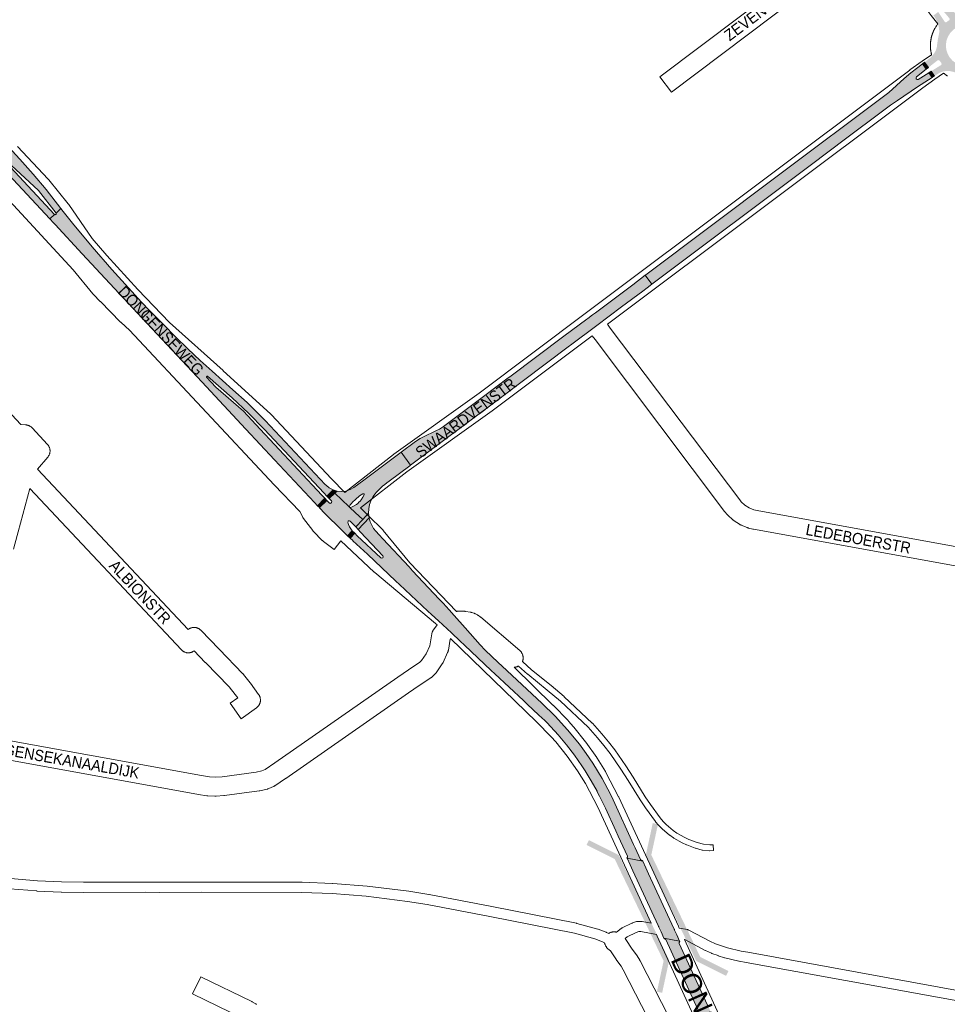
# Paper-space layout 'Layout1' of a CAD drawing. Header units: metres. Extents: x 123097 to 144122, y 392739 to 407589.
# Tile 280 of 510: x 130825 to 131461, y 399106 to 399780. Entities that reach past the tile are written whole.
import ezdxf
from ezdxf.enums import TextEntityAlignment as Align

# ---------------------------------------------------------------- set-up
doc = ezdxf.new("R2010")
doc.units = ezdxf.units.M
doc.header["$MEASUREMENT"] = 0
for name, color, linetype, lineweight in [('gs-anno-wegen algemeen tekst', 7, 'Continuous', 0), ('gs-knt-aanvullende hoofdweg', 7, 'Continuous', 0), ('gs-knt-fietspaden', 7, 'Continuous', 0), ('gs-knt-hoofdweg', 7, 'Continuous', 0), ('gs-knt-paden', 7, 'Continuous', 0), ('gs-knt-wegen algemeen', 7, 'Continuous', 0), ('gs-symb-viaduct', 7, 'Continuous', 0), ('gs-vlk-plantopografie wegen algemeen', 7, 'Continuous', 0), ('ir-ARC-asfalt-hoofdwegen-te inspecteren', 5, 'Continuous', 0)]:
    doc.layers.add(name, color=color, linetype=linetype, lineweight=lineweight)
doc.styles.add('Style-Arial', font='arial.ttf')

# ---------------------------------------------------------------- blocks, each defined once
blk = doc.blocks.new('gg0-viaduct_6')
at = {"layer": 'gs-symb-viaduct', "linetype": 'Continuous'}
blk.add_hatch(color=7, dxfattribs=at).paths.add_polyline_path([(-55.76, -16.89), (-58, -14), (-40, 0), (40, 0), (58, -14), (55.76, -16.89), (38.75, -3.66), (-38.75, -3.66)])

psp = doc.layouts.get("Layout1")

# ---------------------------------------------------------------- hatches: boundary and pattern name
at = {"layer": 'ir-ARC-asfalt-hoofdwegen-te inspecteren', "linetype": 'Continuous', "lineweight": 13}
h = psp.add_hatch(color=5, dxfattribs=at)
h.paths.add_polyline_path([(131485.523, 399733.483), (131483.678, 399735.41), (131479.459, 399739.263), (131477.297, 399740.825), (131474.887, 399741.969), (131472.31, 399742.658), (131470.694, 399742.864), (131468.708, 399743.29), (131466.795, 399743.97), (131465.169, 399744.535), (131462.934, 399745.052), (131460.642, 399745.168), (131458.366, 399744.88), (131456.717, 399744.389), (131455.167, 399743.641), (131452.174, 399741.68), (131449.85, 399744.935), (131456.71, 399749.217), (131457.061, 399749.803), (131456.961, 399750.478), (131455.67, 399752.268), (131455.033, 399752.604), (131454.328, 399752.46), (131448.01, 399747.453), (131445.369, 399751.15), (131449.253, 399754.161), (131449.819, 399754.678), (131450.785, 399755.738), (131451.67, 399756.866), (131452.425, 399758.015), (131453.149, 399759.391), (131453.587, 399760.641), (131453.861, 399761.937), (131454.088, 399763.945), (131454.545, 399766.891), (131455.37, 399770.92), (131455.448, 399771.974), (131455.39, 399773.55), (131455.182, 399775.113), (131454.731, 399776.998), (131454.117, 399778.836), (131453.534, 399780.084), (131452.824, 399781.265), (131451.486, 399783.181), (131454.742, 399785.574), (131459.174, 399778.859), (131459.766, 399778.469), (131460.459, 399778.617), (131462.255, 399779.931), (131462.578, 399780.558), (131462.39, 399781.237), (131457.206, 399787.384), (131460.88, 399790.122), (131462.609, 399788.014), (131463.459, 399787.105), (131464.379, 399786.267), (131465.427, 399785.441), (131466.55, 399784.722), (131466.709, 399784.643), (131466.982, 399784.508), (131468.263, 399783.875), (131470.039, 399783.171), (131471.417, 399782.784), (131472.825, 399782.532), (131475.961, 399782.38), (131477.511, 399782.147), (131479.332, 399781.717), (131482.214, 399781.348), (131485.102, 399781.673), (131487.831, 399782.672), (131489.143, 399783.527), (131490.417, 399784.435), (131491.653, 399785.396), (131492.847, 399786.407), (131495.804, 399783.215), (131489.53, 399778.09), (131489.246, 399777.474), (131489.431, 399776.822), (131490.565, 399775.567), (131491.235, 399775.316), (131491.896, 399775.589), (131491.991, 399775.684), (131497.604, 399781.285), (131500.509, 399778.045), (131499.052, 399776.689), (131497.029, 399774.414), (131496.421, 399773.609), (131495.759, 399772.518), (131495.202, 399771.44), (131494.809, 399770.513), (131494.486, 399769.559), (131494.238, 399768.641), (131494.052, 399767.708), (131493.959, 399766.954), (131493.92, 399766.196), (131493.911, 399764.5), (131493.994, 399762.507), (131493.817, 399760.52), (131493.577, 399758.505), (131493.519, 399757.325), (131493.58, 399756.146), (131493.731, 399755.15), (131493.984, 399754.175), (131494.355, 399753.146), (131494.814, 399752.154), (131495.273, 399751.372), (131497.78, 399748.072), (131500.366, 399745.011), (131496.839, 399742.325), (131494.879, 399744.561), (131491.438, 399748.84), (131490.771, 399749.129), (131490.075, 399748.92), (131483.93, 399743.679), (131483.628, 399743.053), (131483.78, 399742.374), (131486.338, 399739.228), (131489.059, 399736.221)])
h.paths.add_polyline_path([(131472.636, 399748.64), (131469.673, 399749.259), (131466.913, 399750.5), (131464.484, 399752.307), (131462.502, 399754.594), (131461.143, 399757.034), (131460.298, 399759.696), (131460.001, 399762.473), (131460.347, 399765.652), (131461.408, 399768.668), (131463.129, 399771.364), (131465.418, 399773.596), (131466.45, 399774.339), (131469.381, 399775.763), (131472.562, 399776.472), (131475.82, 399776.428), (131478.98, 399775.632), (131481.791, 399774.183), (131484.205, 399772.14), (131486.1, 399769.608), (131487.345, 399766.788), (131487.943, 399763.765), (131487.865, 399760.683), (131487.114, 399757.694), (131485.727, 399754.941), (131483.772, 399752.559), (131481.342, 399750.662), (131478.61, 399749.359), (131475.662, 399748.674)], flags=16)
for points in [[(130785.92, 399715.66), (130786.01, 399715.735), (130786.1, 399715.81), (130786.453, 399715.93), (130786.79, 399715.77), (130819.85, 399680.38), (130838.28, 399663.42), (130850.36, 399647.74), (130853.755, 399650.907), (130843.542, 399664.039), (130834.682, 399674.588), (130825.47, 399684.83), (130796.53, 399715.93), (130789.585, 399723.266), (130776.803, 399735.664), (130774.54, 399737.86), (130772.654, 399739.562), (130766.75, 399744.55), (130765.458, 399745.694), (130762.12, 399742.58), (130768.89, 399736.834), (130770.066, 399735.689), (130771.687, 399733.823), (130772.157, 399733.136), (130772.438, 399732.353), (130772.525, 399731.605), (130772.444, 399731.227), (130772.205, 399730.924), (130771.467, 399730.691), (130770.76, 399731.008), (130761.029, 399741.44), (130757.681, 399738.317), (130759.731, 399736.119), (130768.155, 399727.129), (130786.444, 399707.611), (130846.128, 399643.858), (130849.39, 399646.9), (130785.879, 399714.94), (130785.75, 399715.309)], [(131440.967, 399739.394), (131440.272, 399739.353), (131439.715, 399739.771), (131439.561, 399740.449), (131439.882, 399741.067), (131446.585, 399746.352), (131443.947, 399750.025), (131440.782, 399747.566), (131436.081, 399743.827), (131431.475, 399739.971), (131420.849, 399730.512), (131343.51, 399672.35), (131254.49, 399605.63), (131254.002, 399605.303), (131258.6, 399599.173), (131367.91, 399681.17), (131391.3, 399698.73), (131416.525, 399717.646), (131419.401, 399719.7), (131422.047, 399721.673), (131426.915, 399725.019), (131440.601, 399734.298), (131450.64, 399740.714), (131448.29, 399743.954)], [(130909.37, 399575.96), (130914.73, 399580.971), (130908.97, 399586.92), (130902.344, 399594.108), (130888.525, 399609.237), (130875.14, 399624.75), (130861.607, 399640.927), (130855.269, 399648.96), (130853.755, 399650.907), (130850.36, 399647.74), (130850.425, 399647.626), (130850.469, 399647.369), (130850.391, 399647.122), (130850.245, 399646.996), (130850.099, 399646.87), (130849.929, 399646.777), (130849.738, 399646.741), (130849.548, 399646.787), (130849.39, 399646.9), (130846.128, 399643.858), (130848.562, 399641.258), (130849.779, 399639.951), (130868.32, 399620.03)], [(131093.302, 399475.175), (131112.123, 399489.314), (131154.56, 399521.17), (131157.63, 399523.46), (131169.7, 399532.501), (131202.22, 399556.87), (131202.796, 399557.306), (131220.787, 399570.786), (131237.819, 399583.594), (131252.36, 399594.5), (131255.33, 399596.72), (131258.6, 399599.173), (131254.002, 399605.303), (131245.439, 399598.77), (131219.884, 399579.656), (131217.799, 399578.096), (131214.621, 399575.742), (131213.949, 399575.212), (131198.313, 399563.502), (131161.35, 399535.73), (131160.1, 399534.94), (131143.184, 399522.245), (131142.4, 399521.56), (131118.598, 399503.699), (131115.844, 399501.764), (131112.978, 399500), (131111.059, 399498.946), (131109.1, 399497.97), (131103.45, 399495.3), (131099.9, 399493.47), (131096.655, 399491.563), (131086.817, 399484.182)], [(131035.993, 399454.026), (131040.284, 399458.296), (131040.125, 399458.361), (131037.45, 399459.753), (131035.555, 399461.231), (131034.695, 399462.105), (130993.699, 399505.842), (130990.739, 399508.881), (130981.3, 399518.104), (130971.47, 399526.91), (130957.259, 399539.524), (130949.11, 399546.89), (130940.56, 399554.95), (130932.13, 399563.14), (130923.91, 399571.49), (130914.73, 399580.971), (130909.37, 399575.96), (130950.19, 399532.295), (130980.38, 399500), (131000, 399479.013), (131027.44, 399449.66), (131029.52, 399447.482), (131034.535, 399452.552), (131032.435, 399454.779), (131000, 399489.433), (130990.114, 399500), (130978.7, 399512.2), (130959.86, 399528.64), (130953.54, 399535.43), (130953.479, 399535.595), (130953.539, 399535.76), (130953.689, 399535.941), (130953.839, 399536.121), (130954.016, 399536.2), (130954.2, 399536.14), (130970.98, 399521.39), (130982.147, 399510.877), (130992.96, 399500), (131000, 399492.472), (131033.94, 399456.23)], [(131051.552, 399446.31), (131055.34, 399442.85), (131060.522, 399438.15), (131064.49, 399442.42), (131064.593, 399445.415), (131065.15, 399448.359), (131066.149, 399451.184), (131067.567, 399453.824), (131068.683, 399455.384), (131069.942, 399456.83), (131071.286, 399458.196), (131072.666, 399459.525), (131074.09, 399460.804), (131075.569, 399462.019), (131077.1, 399463.169), (131078.68, 399464.25), (131092.815, 399474.861), (131093.302, 399475.175), (131086.817, 399484.182), (131061.26, 399465.01), (131054.495, 399460.045), (131051.878, 399458.491), (131048.994, 399457.518), (131045.97, 399457.169), (131042.94, 399457.46), (131041.368, 399456.011), (131050.905, 399446.902), (131051.37, 399446.477), (131051.317, 399446.564), (131051.284, 399446.731), (131051.309, 399446.9), (131051.98, 399448.07), (131052.68, 399449.01), (131053.563, 399449.947), (131055.423, 399451.727), (131058.354, 399454.254), (131059.398, 399455.023), (131060.566, 399455.586), (131060.88, 399455.69), (131061.049, 399455.701), (131061.207, 399455.641), (131061.334, 399455.523), (131061.415, 399455.371), (131061.442, 399455.2), (131061.411, 399455.03), (131060.561, 399453.24), (131059.479, 399451.568), (131058.726, 399450.694), (131057.913, 399449.875), (131057.045, 399449.114), (131056.126, 399448.417), (131054.198, 399447.134), (131053.155, 399446.617), (131052.03, 399446.319), (131051.705, 399446.288)], [(131050.144, 399426.927), (131053.28, 399430.391), (131052.735, 399431.006), (131052.237, 399431.66), (131051.788, 399432.349), (131051.391, 399433.069), (131050.66, 399434.553), (131050.401, 399435.346), (131050.36, 399436.18), (131050.483, 399436.704), (131050.602, 399436.924), (131050.758, 399437.05), (131050.869, 399437.139), (131051.433, 399437.223), (131051.94, 399436.96), (131055.7, 399432.96), (131060.522, 399438.15), (131055.34, 399442.85), (131051.552, 399446.31), (131051.406, 399446.418), (131051.37, 399446.477), (131050.905, 399446.902), (131041.368, 399456.011), (131037.48, 399452.43), (131039.011, 399450.787), (131039.26, 399450.228), (131039.142, 399449.628), (131038.704, 399449.208), (131038.105, 399449.114), (131037.56, 399449.38), (131036, 399451), (131030.782, 399446.16), (131030.82, 399446.12), (131034.581, 399442.198), (131045.965, 399431.027)], [(131042.94, 399457.46), (131040.284, 399458.296), (131035.993, 399454.026), (131037.48, 399452.43), (131041.368, 399456.011)], [(131057.336, 399431.201), (131064.85, 399439.18), (131064.49, 399442.42), (131060.522, 399438.15), (131055.7, 399432.96)], [(131250.77, 399205.32), (131247.176, 399213.165), (131246.091, 399215.535), (131232.08, 399246.12), (131230.198, 399250.005), (131224.481, 399260.779), (131218.16, 399271.21), (131213.66, 399277.84), (131208.894, 399284.277), (131200.854, 399294.099), (131192.253, 399303.434), (131183.12, 399312.25), (131155.996, 399337.657), (131153.341, 399340.23), (131144.38, 399348.59), (131140.88, 399352.2), (131130.688, 399363.797), (131123.05, 399372.4), (131119.62, 399376.28), (131115.517, 399380.679), (131112.867, 399383.52), (131094.683, 399403.015), (131092.301, 399405.568), (131074.286, 399424.882), (131071.736, 399427.615), (131069.539, 399429.971), (131067.931, 399431.937), (131066.626, 399434.115), (131065.65, 399436.46), (131064.85, 399439.18), (131057.336, 399431.201), (131059.01, 399429.4), (131074.251, 399413.147), (131074.515, 399412.468), (131074.229, 399411.799), (131073.556, 399411.52), (131072.88, 399411.79), (131056.76, 399426.92), (131055.024, 399428.653), (131051.919, 399425.256), (131053.703, 399423.576), (131053.73, 399423.55), (131061.24, 399416.489), (131063.655, 399414.218), (131083.18, 399395.86), (131085.645, 399393.558), (131105.182, 399375.312), (131107.594, 399373.059), (131112.38, 399368.59), (131121.2, 399360.34), (131127.246, 399354.667), (131130.138, 399351.954), (131148.462, 399334.763), (131151.072, 399332.314), (131170.535, 399314.114), (131173.107, 399311.687), (131181.22, 399304.03), (131183.196, 399302.236), (131185.135, 399300.402), (131187.037, 399298.53), (131188.901, 399296.619), (131192.137, 399293.095), (131194.277, 399290.597), (131200.056, 399283.75), (131205.534, 399276.66), (131210.699, 399269.339), (131212.82, 399266.065), (131217.078, 399259.146), (131221.011, 399252.037), (131221.206, 399251.625), (131222.782, 399248.593), (131226.745, 399240.481), (131233.927, 399224.817), (131235.552, 399221.281), (131241.8, 399207.58), (131241.821, 399206.892), (131241.411, 399206.34), (131241.543, 399206.054), (131252.318, 399204.116), (131252.029, 399204.65), (131251.291, 399204.78)], [(131252.318, 399204.116), (131241.543, 399206.054), (131243.64, 399201.52), (131245.531, 399197.43), (131262.864, 399159.947), (131263.076, 399159.489), (131263.238, 399159.138), (131263.379, 399158.833), (131264.857, 399155.638), (131266.842, 399151.344), (131277.586, 399149.39), (131275.596, 399153.7), (131274.114, 399156.909), (131273.975, 399157.21), (131273.808, 399157.572), (131273.587, 399158.051), (131256.307, 399195.477), (131254.444, 399199.512)], [(131352.196, 398966.765), (131359.009, 398969.697), (131357.331, 398973.339), (131338.737, 399013.788), (131337.078, 399017.489), (131318.602, 399057.756), (131316.885, 399061.467), (131298.353, 399101.88), (131296.744, 399105.524), (131277.37, 399147.8), (131277.319, 399148.487), (131277.757, 399149.019), (131277.586, 399149.39), (131266.842, 399151.344), (131267.02, 399150.96), (131267.741, 399150.95), (131268.23, 399150.421), (131290.091, 399102.565), (131291.783, 399098.914), (131310.33, 399058.247), (131311.918, 399054.768), (131330.424, 399014.388), (131332.096, 399010.715), (131346.353, 398979.614), (131350.606, 398970.23), (131351.746, 398967.719)]]:
    psp.add_hatch(color=5, dxfattribs=at).paths.add_polyline_path(points, flags=0)

# ---------------------------------------------------------------- linework, layer by layer
at = {"layer": 'gs-knt-aanvullende hoofdweg', "color": 7, "linetype": 'Continuous', "flags": 128}
for points in [[(131048.218, 399456.621), (131081.649, 399482.582), (131081.881, 399482.755), (131140.244, 399524.573), (131213.876, 399579.791), (131435.209, 399745.779), (131435.413, 399745.927), (131443.859, 399751.829), (131443.866, 399751.834), (131450.207, 399756.289), (131450.134, 399756.629), (131450.11, 399756.727), (131450.096, 399756.786), (131450.047, 399756.991), (131450.027, 399757.074), (131449.98, 399757.281), (131449.958, 399757.382), (131449.914, 399757.59), (131449.892, 399757.699), (131449.851, 399757.907), (131449.837, 399757.975), (131449.745, 399758.443), (131449.692, 399758.813), (131449.681, 399758.887), (131449.651, 399759.097), (131449.636, 399759.201), (131449.608, 399759.411), (131449.599, 399759.481), (131449.573, 399759.691), (131449.561, 399759.796), (131449.538, 399760.006), (131449.527, 399760.115), (131449.506, 399760.326), (131449.497, 399760.432), (131449.477, 399760.636), (131449.46, 399760.925), (131449.455, 399760.997), (131449.442, 399761.209), (131449.435, 399761.349), (131449.426, 399761.56), (131449.423, 399761.632), (131449.416, 399761.844), (131449.414, 399761.914), (131449.409, 399762.125), (131449.407, 399762.268), (131449.406, 399762.48), (131449.406, 399762.55), (131449.407, 399762.762), (131449.408, 399762.816), (131449.408, 399762.834), (131449.408, 399762.845), (131449.408, 399762.874), (131449.411, 399763.045), (131449.414, 399763.186), (131449.421, 399763.398), (131449.424, 399763.47), (131449.433, 399763.681), (131449.436, 399763.75), (131449.447, 399763.962), (131449.456, 399764.105), (131449.471, 399764.317), (131449.476, 399764.387), (131449.493, 399764.598), (131449.499, 399764.668), (131449.518, 399764.88), (131449.533, 399765.024), (131449.536, 399765.051), (131449.556, 399765.234), (131449.563, 399765.3), (131449.588, 399765.511), (131449.598, 399765.589), (131449.625, 399765.798), (131449.638, 399765.898), (131449.669, 399766.108), (131449.685, 399766.217), (131449.718, 399766.426), (131449.729, 399766.495), (131449.764, 399766.704), (131449.783, 399766.814), (131449.821, 399767.022), (131449.841, 399767.124), (131449.86, 399767.22), (131449.862, 399767.232), (131449.863, 399767.237), (131449.864, 399767.24), (131449.866, 399767.254), (131449.882, 399767.332), (131449.897, 399767.407), (131449.94, 399767.614), (131449.962, 399767.716), (131450.008, 399767.923), (131450.033, 399768.032), (131450.082, 399768.238), (131450.1, 399768.313), (131450.151, 399768.518), (131450.168, 399768.585), (131450.221, 399768.79), (131450.259, 399768.931), (131450.316, 399769.135), (131450.328, 399769.177), (131450.384, 399769.384), (131450.424, 399769.511), (131450.487, 399769.714), (131450.51, 399769.788), (131450.574, 399769.99), (131450.598, 399770.065), (131450.664, 399770.266), (131450.7, 399770.372), (131450.769, 399770.572), (131450.795, 399770.647), (131450.866, 399770.846), (131450.9, 399770.94), (131450.974, 399771.139), (131451.096, 399771.475), (131451.245, 399771.826), (131451.327, 399772.021), (131451.358, 399772.094), (131451.442, 399772.288), (131451.468, 399772.348), (131451.554, 399772.542), (131451.593, 399772.627), (131451.681, 399772.819), (131451.728, 399772.92), (131451.994, 399773.495), (131452.365, 399774.176), (131452.425, 399774.287), (131452.528, 399774.472), (131452.591, 399774.583), (131453.069, 399775.425), (131453.501, 399776.058), (131453.518, 399776.082), (131453.636, 399776.258), (131453.72, 399776.38), (131454.313, 399777.251), (131454.405, 399777.363)], [(131461.036, 399741.773), (131460.953, 399741.825), (131460.773, 399741.937), (131460.723, 399741.969), (131460.544, 399742.083), (131460.42, 399742.163), (131460.244, 399742.28), (131460.22, 399742.296), (131460.15, 399742.343), (131460.123, 399742.361), (131460.044, 399742.414), (131459.922, 399742.498), (131459.749, 399742.619), (131459.701, 399742.652), (131459.528, 399742.775), (131459.408, 399742.863), (131459.238, 399742.989), (131459.198, 399743.018), (131459.029, 399743.145), (131458.945, 399743.21), (131458.777, 399743.34), (131458.721, 399743.384), (131458.555, 399743.515), (131458.455, 399743.594), (131458.382, 399743.654), (131452.486, 399739.534), (131452.47, 399739.523), (131444.12, 399733.687), (131228.112, 399571.692)], [(131217.695, 399563.881), (131149.19, 399512.508), (131149.058, 399512.411), (131090.747, 399470.63), (131058.952, 399445.941)]]:
    psp.add_lwpolyline(points, dxfattribs=at)
at = {"layer": 'gs-knt-fietspaden', "color": 7, "linetype": 'Continuous', "flags": 128}
for points in [[(130819.274, 399192.138), (130837.621, 399190.686), (130854.175, 399189.94), (130869.257, 399189.753), (130911.902, 399189.808), (130911.935, 399189.808), (130921.502, 399189.728), (130949.684, 399189.814), (130949.698, 399189.814), (131018.768, 399189.756), (131018.905, 399189.753), (131039.792, 399188.92), (131039.923, 399188.912), (131063.445, 399187.088), (131063.611, 399187.072), (131092.068, 399183.502), (131092.169, 399183.487), (131105.829, 399181.368), (131105.956, 399181.346), (131148.987, 399173.036), (131207.03, 399161.581)], [(131226.173, 399148.29), (131224.759, 399148.933), (131219.548, 399150.93), (131205.551, 399154.717), (131147.634, 399166.147), (131104.689, 399174.441), (131091.143, 399176.543), (131062.82, 399180.096), (131039.446, 399181.908), (131018.694, 399182.736), (130949.699, 399182.794), (130921.504, 399182.708), (130921.464, 399182.708), (130911.894, 399182.788), (130869.242, 399182.733), (130869.195, 399182.733), (130854.03, 399182.921), (130853.916, 399182.925), (130837.245, 399183.676), (130837.126, 399183.683), (130818.674, 399185.144)], [(131207.266, 399161.525), (131221.554, 399157.66), (131221.668, 399157.626), (131221.707, 399157.614), (131221.725, 399157.609), (131221.781, 399157.589), (131221.893, 399157.549), (131227.371, 399155.449)], [(131234.348, 399155.49), (131237.497, 399157.998), (131237.623, 399158.094), (131237.754, 399158.185), (131237.89, 399158.269), (131238.028, 399158.347), (131238.17, 399158.419), (131244.914, 399161.64), (131245.056, 399161.704), (131245.2, 399161.762), (131245.347, 399161.813), (131248.117, 399162.709), (131248.267, 399162.754), (131248.419, 399162.792), (131248.573, 399162.823), (131248.728, 399162.848), (131248.884, 399162.865), (131249.04, 399162.875), (131249.197, 399162.879), (131251.303, 399162.879), (131251.454, 399162.876), (131251.604, 399162.866), (131251.754, 399162.85), (131251.903, 399162.827), (131258.126, 399161.747)], [(131277.364, 399158.29), (131282.884, 399157.241), (131283.032, 399157.21), (131283.179, 399157.172), (131283.324, 399157.128), (131283.467, 399157.078), (131283.607, 399157.021), (131283.745, 399156.959), (131283.88, 399156.89), (131298.203, 399149.254), (131302.127, 399147.544), (131306.223, 399146.062), (131310.383, 399144.76), (131319.667, 399142.474), (131324.272, 399141.749), (131324.354, 399141.735), (131492.757, 399111.089)], [(131227.567, 399155.367), (131229.079, 399154.68)], [(131229.079, 399154.68), (131229.281, 399154.808), (131229.56, 399154.965), (131229.845, 399155.108), (131230.138, 399155.237), (131230.436, 399155.351), (131230.74, 399155.451), (131231.048, 399155.535), (131231.36, 399155.605), (131231.675, 399155.659), (131231.992, 399155.697), (131232.311, 399155.72), (131232.63, 399155.727), (131232.95, 399155.718), (131233.268, 399155.694), (131233.585, 399155.654), (131233.9, 399155.599), (131234.211, 399155.528), (131234.348, 399155.49)], [(131261.704, 399154.002), (131251.001, 399155.859), (131249.751, 399155.859), (131247.729, 399155.205), (131241.557, 399152.257), (131240.249, 399151.216)], [(131490.743, 399104.32), (131323.139, 399134.821), (131318.427, 399135.563), (131318.28, 399135.589), (131318.134, 399135.622), (131308.6, 399137.97), (131308.495, 399137.997), (131308.391, 399138.028), (131304.053, 399139.385), (131303.906, 399139.435), (131299.632, 399140.982), (131299.528, 399141.021), (131299.425, 399141.064), (131295.272, 399142.873), (131295.146, 399142.931), (131295.023, 399142.994), (131281.049, 399150.444), (131280.947, 399150.464)]]:
    psp.add_lwpolyline(points, dxfattribs=at)
at = {"layer": 'gs-knt-hoofdweg', "color": 7, "linetype": 'Continuous', "flags": 128}
for points in [[(130823.85, 399693.385), (130844.977, 399671.191), (130845.199, 399670.948), (130845.41, 399670.696), (130858.76, 399654.142), (130858.954, 399653.892), (130859.137, 399653.635), (130875.031, 399630.386), (130885.132, 399618.855), (130906.396, 399595.488), (130928.076, 399572.835), (130964.872, 399539.96), (130964.929, 399539.909), (130997.289, 399510.433), (130997.519, 399510.215), (130997.739, 399509.989), (131039.105, 399465.851), (131048.218, 399456.621)], [(131040.95, 399417.543), (131040.946, 399417.54), (131040.936, 399417.541), (131033.521, 399423.085), (131033.322, 399423.24), (131033.13, 399423.401), (131032.944, 399423.571), (131032.765, 399423.747), (131026.742, 399429.905), (131026.559, 399430.1), (131026.385, 399430.302), (131026.218, 399430.511), (131019.934, 399438.756), (131019.768, 399438.984), (131019.613, 399439.218), (131019.467, 399439.459), (131019.332, 399439.707), (131017.335, 399443.56), (130999.849, 399461.717), (130999.784, 399461.786), (130900.726, 399567.689), (130894.869, 399572.946), (130894.727, 399573.078), (130894.588, 399573.213), (130880.728, 399587.228), (130880.633, 399587.326), (130875.989, 399592.223), (130875.826, 399592.402), (130875.669, 399592.587), (130862.193, 399609.103), (130818.428, 399656.357)], [(131058.952, 399445.941), (131064.578, 399440.419), (131073.973, 399431.197), (131074.174, 399430.992), (131074.368, 399430.78), (131074.554, 399430.562), (131092.754, 399408.379), (131124.771, 399375.098)], [(131045.371, 399423.457), (131040.95, 399417.543)], [(131111.376, 399365.915), (131110.448, 399366.879), (131068.669, 399401.823), (131068.511, 399401.959), (131068.356, 399402.099), (131045.371, 399423.457)], [(131258.126, 399161.747), (131221.529, 399240.977), (131213.017, 399257.209), (131207.559, 399266.01), (131200.454, 399276.074), (131192.695, 399285.723), (131189.547, 399289.305), (131179.598, 399299.571), (131120.722, 399356.603)], [(131164.156, 399336.833), (131190.835, 399310.989), (131191.014, 399310.811), (131201.187, 399300.313), (131201.452, 399300.026), (131204.844, 399296.166), (131205.069, 399295.899), (131213.095, 399285.917), (131213.249, 399285.72), (131213.396, 399285.518), (131220.784, 399275.055), (131220.918, 399274.858), (131221.047, 399274.657), (131226.784, 399265.407), (131226.932, 399265.158), (131227.071, 399264.905), (131235.81, 399248.239), (131235.901, 399248.059), (131235.988, 399247.878), (131276.779, 399159.569), (131276.79, 399159.544), (131277.364, 399158.29)], [(131373.472, 398909.889), (131262.23, 399152.863), (131261.704, 399154.002)], [(131280.947, 399150.464), (131387.951, 398916.747)]]:
    psp.add_lwpolyline(points, dxfattribs=at)
at = {"layer": 'gs-knt-paden', "color": 7, "linetype": 'Continuous', "flags": 128}
psp.add_lwpolyline([(131169.834, 399340.738), (131176.071, 399335.222), (131189.492, 399324.334), (131189.517, 399324.313), (131198.5, 399316.782), (131198.546, 399316.743), (131198.59, 399316.703), (131217.717, 399298.619), (131217.777, 399298.56), (131217.835, 399298.499), (131224.311, 399291.252), (131224.356, 399291.2), (131228.796, 399285.873), (131228.833, 399285.828), (131233.117, 399280.374), (131233.156, 399280.322), (131233.193, 399280.269), (131240.706, 399269.319), (131240.736, 399269.275), (131245.723, 399261.575), (131245.746, 399261.539), (131253.978, 399248.22), (131257.535, 399242.852), (131264.185, 399233.686), (131266.213, 399231.352), (131268.378, 399229.152), (131273.19, 399225.092), (131275.697, 399223.345), (131281.174, 399220.24), (131283.995, 399218.969), (131289.656, 399216.78), (131293.892, 399215.639)], dxfattribs=at)
psp.add_lwpolyline([(131293.892, 399215.639), (131298.235, 399215.24), (131300.571, 399215.33, -0.3768724), (131300.58, 399215.322), (131300.736, 399211.322, -0.3768723), (131300.727, 399211.314), (131298.26, 399211.218), (131298.173, 399211.216), (131298.085, 399211.218), (131297.998, 399211.224), (131293.352, 399211.651), (131293.266, 399211.661), (131293.181, 399211.675), (131293.097, 399211.692), (131293.013, 399211.712), (131288.507, 399212.926), (131288.439, 399212.946), (131288.372, 399212.968), (131288.305, 399212.992), (131282.494, 399215.239), (131282.443, 399215.26), (131282.393, 399215.281), (131279.437, 399216.614), (131279.353, 399216.654), (131279.272, 399216.697), (131273.633, 399219.895), (131273.554, 399219.942), (131273.476, 399219.994), (131270.816, 399221.847), (131270.741, 399221.902), (131270.669, 399221.96), (131265.715, 399226.14), (131265.645, 399226.201), (131265.578, 399226.266), (131263.304, 399228.577), (131263.261, 399228.622), (131263.22, 399228.668), (131261.093, 399231.115), (131261.036, 399231.183), (131260.983, 399231.254), (131254.256, 399240.526), (131254.208, 399240.596), (131250.609, 399246.026), (131250.575, 399246.079), (131242.337, 399259.407), (131237.376, 399267.067), (131229.915, 399277.941), (131225.689, 399283.322), (131221.29, 399288.599), (131214.894, 399295.757), (131195.872, 399313.74), (131186.947, 399321.222), (131173.505, 399332.127), (131173.439, 399332.182), (131167.17, 399337.728)], format="xyb", dxfattribs=at)
at = {"layer": 'gs-knt-wegen algemeen', "color": 7, "linetype": 'Continuous', "flags": 128}
for points in [[(131454.405, 399777.363), (131450.028, 399783.211), (131410.978, 399835.383), (131271.975, 399730.673, -0.3908678), (131271.962, 399730.675), (131264.14, 399741.059, -0.3908652), (131264.142, 399741.073), (131403.176, 399845.807), (131305.497, 399976.31)], [(130697.29, 399641.297), (130826.303, 399503.007), (130829.503, 399502.846), (130829.815, 399502.822), (130830.126, 399502.784), (130830.434, 399502.731), (130830.74, 399502.663), (130831.042, 399502.58), (130831.34, 399502.483), (130831.633, 399502.372), (130831.92, 399502.247), (130832.2, 399502.108), (130832.474, 399501.956), (130832.74, 399501.791), (130832.998, 399501.613), (130833.247, 399501.423), (130833.487, 399501.222), (130833.716, 399501.009), (130833.935, 399500.785), (130844.517, 399489.442), (130844.726, 399489.207), (130844.923, 399488.962), (130845.108, 399488.708), (130845.281, 399488.446), (130845.441, 399488.175), (130845.587, 399487.897), (130845.72, 399487.612), (130845.84, 399487.321), (130845.944, 399487.025), (130846.035, 399486.724), (130846.111, 399486.419), (130846.172, 399486.111), (130846.218, 399485.8), (130846.249, 399485.487), (130846.265, 399485.173), (130846.266, 399484.859), (130846.251, 399484.545), (130846.222, 399484.232), (130846.177, 399483.921), (130846.117, 399483.613), (130846.043, 399483.307), (130845.954, 399483.006), (130845.85, 399482.709), (130845.732, 399482.418), (130845.601, 399482.132), (130845.456, 399481.854), (130845.297, 399481.582), (130845.126, 399481.319), (130844.942, 399481.064), (130844.746, 399480.818), (130837.764, 399472.492), (130940.931, 399362.827), (130940.953, 399362.844), (130941.209, 399363.03), (130941.473, 399363.202), (130941.746, 399363.362), (130942.027, 399363.508), (130942.314, 399363.64), (130942.607, 399363.759), (130942.905, 399363.863), (130943.209, 399363.952), (130943.516, 399364.026), (130943.826, 399364.086), (130944.139, 399364.13), (130944.454, 399364.159), (130944.77, 399364.173), (130945.086, 399364.171), (130945.402, 399364.154), (130945.716, 399364.122), (130946.029, 399364.075), (130946.339, 399364.012), (130946.645, 399363.934), (130946.947, 399363.842), (130947.245, 399363.735), (130947.537, 399363.614), (130947.823, 399363.479), (130948.101, 399363.33), (130948.373, 399363.167), (130948.636, 399362.992), (130948.89, 399362.804), (130949.135, 399362.604), (130949.369, 399362.393), (130949.594, 399362.17), (130962.014, 399349.218), (130978.439, 399332.435), (130978.588, 399332.278), (130978.732, 399332.115), (130978.87, 399331.949), (130983.431, 399326.246), (130983.537, 399326.11), (130983.64, 399325.97), (130989.178, 399318.236), (130989.352, 399317.98), (130989.514, 399317.716), (130989.663, 399317.444), (130989.8, 399317.166), (130989.922, 399316.881), (130990.031, 399316.591), (130990.127, 399316.296), (130990.208, 399315.997), (130990.274, 399315.695), (130990.326, 399315.389), (130990.364, 399315.082), (130990.387, 399314.773), (130990.395, 399314.463), (130990.388, 399314.153), (130990.367, 399313.844), (130990.331, 399313.536), (130990.281, 399313.231), (130990.216, 399312.928), (130990.136, 399312.628), (130990.043, 399312.333), (130989.935, 399312.042), (130989.814, 399311.757), (130989.679, 399311.478), (130989.531, 399311.206), (130989.371, 399310.941), (130989.198, 399310.684), (130989.013, 399310.435), (130988.816, 399310.196), (130988.608, 399309.966), (130988.39, 399309.746), (130988.161, 399309.537), (130987.923, 399309.339), (130987.675, 399309.153), (130977.232, 399301.675, -0.3567339), (130977.219, 399301.678), (130969.651, 399312.249, -0.4576645), (130969.653, 399312.262), (130974.802, 399315.949), (130973.155, 399318.249), (130968.906, 399323.561), (130952.686, 399340.135), (130952.639, 399340.182), (130945.006, 399348.143), (130944.926, 399348.079), (130944.668, 399347.893), (130944.401, 399347.72), (130944.127, 399347.56), (130943.844, 399347.414), (130943.555, 399347.281), (130943.26, 399347.163), (130942.96, 399347.059), (130942.654, 399346.971), (130942.345, 399346.897), (130942.033, 399346.838), (130941.718, 399346.795), (130941.401, 399346.767), (130941.083, 399346.755), (130940.765, 399346.758), (130940.448, 399346.777), (130940.132, 399346.811), (130939.818, 399346.86), (130939.506, 399346.925), (130939.199, 399347.005), (130938.895, 399347.1), (130938.597, 399347.21), (130938.304, 399347.334), (130938.018, 399347.472), (130937.738, 399347.624), (130937.467, 399347.789), (130937.204, 399347.968), (130936.949, 399348.159), (130936.705, 399348.362), (130936.471, 399348.577), (130936.248, 399348.803), (130832.336, 399459.26), (130821.243, 399417.649)], [(130978.101, 399096.547), (130943.849, 399113.287, -0.3680289), (130943.845, 399113.299), (130949.554, 399124.98, -0.3743339), (130949.566, 399124.984), (130984.47, 399107.926), (130984.635, 399107.842), (130984.798, 399107.754), (130986.899, 399106.575), (130987.133, 399106.437), (130987.362, 399106.289), (130987.584, 399106.132), (130987.8, 399105.965)]]:
    psp.add_lwpolyline(points, format="xyb", dxfattribs=at)
for points in [[(131228.112, 399571.692), (131230.112, 399569.039), (131318.732, 399451.506), (131319.801, 399450.218), (131322.373, 399447.844), (131325.201, 399446.038), (131328.384, 399444.725), (131330.763, 399444.141), (131703.731, 399376.418)], [(131707.806, 399362.445), (131328.24, 399431.366), (131328.044, 399431.404), (131327.85, 399431.449), (131324.801, 399432.198), (131324.565, 399432.261), (131324.331, 399432.332), (131324.1, 399432.413), (131323.873, 399432.502), (131319.703, 399434.222), (131319.439, 399434.338), (131319.18, 399434.465), (131318.928, 399434.603), (131318.682, 399434.753), (131314.879, 399437.181), (131314.639, 399437.342), (131314.407, 399437.512), (131314.183, 399437.694), (131313.966, 399437.884), (131310.651, 399440.945), (131310.444, 399441.144), (131310.246, 399441.354), (131310.057, 399441.571), (131308.615, 399443.309), (131308.427, 399443.547), (131219.716, 399561.2), (131217.695, 399563.881)], [(131124.771, 399375.098), (131124.999, 399375.138), (131125.28, 399375.182), (131125.564, 399375.213), (131125.849, 399375.232), (131126.134, 399375.238), (131129.642, 399375.238), (131129.916, 399375.232), (131130.19, 399375.215), (131130.463, 399375.186), (131130.735, 399375.146), (131134.44, 399374.515), (131134.704, 399374.464), (131134.967, 399374.402), (131135.226, 399374.33), (131136.576, 399373.923), (131136.838, 399373.838), (131137.096, 399373.742), (131137.349, 399373.635), (131137.598, 399373.518), (131137.842, 399373.39), (131139.08, 399372.707), (131139.345, 399372.552), (131139.604, 399372.385), (131139.853, 399372.206), (131140.983, 399371.355), (131141.135, 399371.236), (131141.284, 399371.113), (131168.086, 399348.291), (131168.324, 399348.078), (131168.551, 399347.854), (131168.767, 399347.619), (131168.971, 399347.373), (131169.163, 399347.118), (131169.343, 399346.853), (131169.509, 399346.58), (131169.661, 399346.299), (131169.8, 399346.011), (131169.924, 399345.717), (131170.033, 399345.417), (131170.128, 399345.111), (131170.208, 399344.802), (131170.272, 399344.489), (131170.321, 399344.173), (131170.354, 399343.855), (131170.372, 399343.536), (131170.374, 399343.217), (131170.36, 399342.898), (131170.331, 399342.58), (131170.286, 399342.263), (131170.226, 399341.949), (131170.15, 399341.639), (131170.059, 399341.333), (131169.954, 399341.031), (131169.834, 399340.738)], [(130561.114, 399333.378), (130950.106, 399262.676), (130955.401, 399261.848), (130959.537, 399261.621), (130964.21, 399261.944), (130987.498, 399265.127), (130991.46, 399266.015), (130993.561, 399266.925), (131000.347, 399271.519), (131084.423, 399330.082), (131084.465, 399330.111), (131091.916, 399335.214), (131092.031, 399335.291), (131099.381, 399340.099), (131100.811, 399341.576), (131103.912, 399346.157), (131106.443, 399351.573), (131107.774, 399359.724), (131107.829, 399360.018), (131107.897, 399360.309), (131107.979, 399360.597), (131108.074, 399360.881), (131108.182, 399361.16), (131108.302, 399361.434), (131108.435, 399361.702), (131108.58, 399361.963), (131108.738, 399362.218), (131108.906, 399362.465), (131111.376, 399365.915)], [(131120.722, 399356.603), (131120.379, 399356.123), (131119.148, 399348.585), (131119.093, 399348.291), (131119.025, 399348.001), (131118.943, 399347.713), (131118.849, 399347.43), (131118.741, 399347.151), (131118.621, 399346.878), (131115.49, 399340.178), (131115.376, 399339.947), (131115.254, 399339.721), (131115.123, 399339.5), (131114.983, 399339.284), (131111.275, 399333.807), (131111.111, 399333.577), (131110.938, 399333.353), (131110.755, 399333.138), (131110.562, 399332.93), (131108.232, 399330.522), (131108.026, 399330.318), (131107.811, 399330.124), (131107.588, 399329.939), (131107.357, 399329.765), (131107.118, 399329.601), (131099.216, 399324.433), (131091.844, 399319.383)], [(131164.389, 399336.846), (131164.386, 399336.846), (131164.382, 399336.846), (131164.156, 399336.833)], [(131167.17, 399337.728), (131167.11, 399337.691), (131166.829, 399337.539), (131166.541, 399337.4), (131166.247, 399337.276), (131165.947, 399337.167), (131165.641, 399337.072), (131165.332, 399336.992), (131165.019, 399336.928), (131164.703, 399336.879), (131164.389, 399336.846)], [(131091.844, 399319.383), (131007.753, 399260.81), (131007.682, 399260.761), (131000.357, 399255.802), (131000.102, 399255.638), (130999.839, 399255.486), (130999.57, 399255.346), (130999.295, 399255.219), (130996.071, 399253.823), (130995.788, 399253.708), (130995.499, 399253.607), (130995.205, 399253.519), (130994.908, 399253.445), (130990.077, 399252.362), (130989.807, 399252.307), (130989.535, 399252.264), (130965.758, 399249.014), (130965.541, 399248.988), (130965.324, 399248.969), (130960.031, 399248.604), (130959.763, 399248.592), (130959.494, 399248.59), (130959.226, 399248.599), (130954.362, 399248.866), (130954.146, 399248.881), (130953.929, 399248.904), (130953.714, 399248.934), (130948.016, 399249.824), (130947.857, 399249.851), (130558.682, 399320.587)], [(131240.249, 399151.216), (131240.389, 399151.045), (131240.56, 399150.816), (131240.72, 399150.581)], [(131240.72, 399150.581), (131245.112, 399143.805), (131248.073, 399139.899), (131248.217, 399139.701), (131248.354, 399139.498), (131248.483, 399139.29), (131250.281, 399136.262), (131250.381, 399136.087), (131250.475, 399135.909), (131342.676, 398956.173)], [(131331.092, 398950.231), (131238.983, 399129.787), (131237.475, 399132.326), (131234.591, 399136.13), (131234.45, 399136.324), (131234.316, 399136.522), (131230.341, 399142.656), (131228.475, 399144.194), (131228.234, 399144.403), (131228.003, 399144.624), (131227.783, 399144.856), (131227.575, 399145.098), (131227.379, 399145.35), (131227.195, 399145.612), (131227.025, 399145.882), (131226.868, 399146.161), (131226.725, 399146.446), (131226.596, 399146.739), (131226.482, 399147.037), (131226.382, 399147.341), (131226.298, 399147.649), (131226.228, 399147.961), (131226.174, 399148.276), (131226.173, 399148.29)]]:
    psp.add_lwpolyline(points, dxfattribs=at)
at = {"layer": 'gs-vlk-plantopografie wegen algemeen', "color": 7, "linetype": 'Continuous', "flags": 128}
for points in [[(130819.274, 399192.138), (130837.621, 399190.686), (130854.175, 399189.94), (130869.257, 399189.753), (130911.902, 399189.808), (130911.935, 399189.808), (130921.502, 399189.728), (130949.684, 399189.814), (130949.698, 399189.814), (131018.768, 399189.756), (131018.905, 399189.753), (131039.792, 399188.92), (131039.923, 399188.912), (131063.445, 399187.088), (131063.611, 399187.072), (131092.068, 399183.502), (131092.169, 399183.487), (131105.829, 399181.368), (131105.956, 399181.346), (131148.987, 399173.036), (131207.03, 399161.581)], [(131226.173, 399148.29), (131224.759, 399148.933), (131219.548, 399150.93), (131205.551, 399154.717), (131147.634, 399166.147), (131104.689, 399174.441), (131091.143, 399176.543), (131062.82, 399180.096), (131039.446, 399181.908), (131018.694, 399182.736), (130949.699, 399182.794), (130921.504, 399182.708), (130921.464, 399182.708), (130911.894, 399182.788), (130869.242, 399182.733), (130869.195, 399182.733), (130854.03, 399182.921), (130853.916, 399182.925), (130837.245, 399183.676), (130837.126, 399183.683), (130818.674, 399185.144)], [(131207.03, 399161.581), (131207.266, 399161.525)], [(131207.03, 399161.581), (131207.149, 399161.555), (131207.266, 399161.525)], [(131207.266, 399161.525), (131221.554, 399157.66), (131221.668, 399157.626), (131221.707, 399157.614), (131221.725, 399157.609), (131221.781, 399157.589), (131221.893, 399157.549), (131227.371, 399155.449)], [(131227.371, 399155.449), (131227.567, 399155.367)], [(131227.371, 399155.449), (131227.47, 399155.41), (131227.567, 399155.367)], [(131227.567, 399155.367), (131229.079, 399154.68)]]:
    psp.add_lwpolyline(points, dxfattribs=at)
at = {"layer": 'ir-ARC-asfalt-hoofdwegen-te inspecteren', "color": 5, "linetype": 'Continuous', "lineweight": 13}
for points in [[(131448.01, 399747.453), (131445.369, 399751.15), (131443.947, 399750.025), (131446.585, 399746.352)], [(131452.174, 399741.68), (131449.85, 399744.935), (131448.29, 399743.954), (131450.64, 399740.714)], [(130909.37, 399575.96), (130914.73, 399580.971), (130908.97, 399586.92), (130902.344, 399594.108), (130888.525, 399609.237), (130875.14, 399624.75), (130861.607, 399640.927), (130855.269, 399648.96), (130853.755, 399650.907), (130850.36, 399647.74), (130850.425, 399647.626), (130850.469, 399647.369), (130850.391, 399647.122), (130850.245, 399646.996), (130850.099, 399646.87), (130849.929, 399646.777), (130849.738, 399646.741), (130849.548, 399646.787), (130849.39, 399646.9), (130846.128, 399643.858), (130848.562, 399641.258), (130849.779, 399639.951), (130868.32, 399620.03)], [(131042.94, 399457.46), (131040.284, 399458.296), (131035.993, 399454.026), (131037.48, 399452.43), (131041.368, 399456.011)], [(131036, 399451), (131034.535, 399452.552), (131029.52, 399447.482), (131030.782, 399446.16)], [(131057.336, 399431.201), (131064.85, 399439.18), (131064.49, 399442.42), (131060.522, 399438.15), (131055.7, 399432.96)], [(131051.919, 399425.256), (131055.024, 399428.653), (131053.28, 399430.391), (131050.144, 399426.927)], [(131252.318, 399204.116), (131241.543, 399206.054), (131243.64, 399201.52), (131245.531, 399197.43), (131262.864, 399159.947), (131263.076, 399159.489), (131263.238, 399159.138), (131263.379, 399158.833), (131264.857, 399155.638), (131266.842, 399151.344), (131277.586, 399149.39), (131275.596, 399153.7), (131274.114, 399156.909), (131273.975, 399157.21), (131273.808, 399157.572), (131273.587, 399158.051), (131256.307, 399195.477), (131254.444, 399199.512)]]:
    psp.add_lwpolyline(points, close=True, dxfattribs=at)
at = {"layer": 'ir-ARC-asfalt-hoofdwegen-te inspecteren', "color": 5, "linetype": 'Continuous', "lineweight": 13, "flags": 128}
for points in [[(131440.967, 399739.394), (131440.272, 399739.353), (131439.715, 399739.771), (131439.561, 399740.449), (131439.882, 399741.067), (131446.585, 399746.352), (131443.947, 399750.025), (131440.782, 399747.566), (131436.081, 399743.827), (131431.475, 399739.971), (131420.849, 399730.512), (131343.51, 399672.35), (131254.49, 399605.63), (131254.002, 399605.303), (131258.6, 399599.173), (131367.91, 399681.17), (131391.3, 399698.73), (131416.525, 399717.646), (131419.401, 399719.7), (131422.047, 399721.673), (131426.915, 399725.019), (131440.601, 399734.298), (131450.64, 399740.714), (131448.29, 399743.954)], [(131093.302, 399475.175), (131112.123, 399489.314), (131154.56, 399521.17), (131157.63, 399523.46), (131169.7, 399532.501), (131202.22, 399556.87), (131202.796, 399557.306), (131220.787, 399570.786), (131237.819, 399583.594), (131252.36, 399594.5), (131255.33, 399596.72), (131258.6, 399599.173), (131254.002, 399605.303), (131245.439, 399598.77), (131219.884, 399579.656), (131217.799, 399578.096), (131214.621, 399575.742), (131213.949, 399575.212), (131198.313, 399563.502), (131161.35, 399535.73), (131160.1, 399534.94), (131143.184, 399522.245), (131142.4, 399521.56), (131118.598, 399503.699), (131115.844, 399501.764), (131112.978, 399500), (131111.059, 399498.946), (131109.1, 399497.97), (131103.45, 399495.3), (131099.9, 399493.47), (131096.655, 399491.563), (131086.817, 399484.182)], [(131035.993, 399454.026), (131040.284, 399458.296), (131040.125, 399458.361), (131037.45, 399459.753), (131035.555, 399461.231), (131034.695, 399462.105), (130993.699, 399505.842), (130990.739, 399508.881), (130981.3, 399518.104), (130971.47, 399526.91), (130957.259, 399539.524), (130949.11, 399546.89), (130940.56, 399554.95), (130932.13, 399563.14), (130923.91, 399571.49), (130914.73, 399580.971), (130909.37, 399575.96), (130950.19, 399532.295), (130980.38, 399500), (131000, 399479.013), (131027.44, 399449.66), (131029.52, 399447.482), (131034.535, 399452.552), (131032.435, 399454.779), (131000, 399489.433), (130990.114, 399500), (130978.7, 399512.2), (130959.86, 399528.64), (130953.54, 399535.43), (130953.479, 399535.595), (130953.539, 399535.76), (130953.689, 399535.941), (130953.839, 399536.121), (130954.016, 399536.2), (130954.2, 399536.14), (130970.98, 399521.39), (130982.147, 399510.877), (130992.96, 399500), (131000, 399492.472), (131033.94, 399456.23)], [(131051.552, 399446.31), (131055.34, 399442.85), (131060.522, 399438.15), (131064.49, 399442.42), (131064.593, 399445.415), (131065.15, 399448.359), (131066.149, 399451.184), (131067.567, 399453.824), (131068.683, 399455.384), (131069.942, 399456.83), (131071.286, 399458.196), (131072.666, 399459.525), (131074.09, 399460.804), (131075.569, 399462.019), (131077.1, 399463.169), (131078.68, 399464.25), (131092.815, 399474.861), (131093.302, 399475.175), (131086.817, 399484.182), (131061.26, 399465.01), (131054.495, 399460.045), (131051.878, 399458.491), (131048.994, 399457.518), (131045.97, 399457.169), (131042.94, 399457.46), (131041.368, 399456.011), (131050.905, 399446.902), (131051.37, 399446.477), (131051.317, 399446.564), (131051.284, 399446.731), (131051.309, 399446.9), (131051.98, 399448.07), (131052.68, 399449.01), (131053.563, 399449.947), (131055.423, 399451.727), (131058.354, 399454.254), (131059.398, 399455.023), (131060.566, 399455.586), (131060.88, 399455.69), (131061.049, 399455.701), (131061.207, 399455.641), (131061.334, 399455.523), (131061.415, 399455.371), (131061.442, 399455.2), (131061.411, 399455.03), (131060.561, 399453.24), (131059.479, 399451.568), (131058.726, 399450.694), (131057.913, 399449.875), (131057.045, 399449.114), (131056.126, 399448.417), (131054.198, 399447.134), (131053.155, 399446.617), (131052.03, 399446.319), (131051.705, 399446.288)], [(131050.144, 399426.927), (131053.28, 399430.391), (131052.735, 399431.006), (131052.237, 399431.66), (131051.788, 399432.349), (131051.391, 399433.069), (131050.66, 399434.553), (131050.401, 399435.346), (131050.36, 399436.18), (131050.483, 399436.704), (131050.602, 399436.924), (131050.758, 399437.05), (131050.869, 399437.139), (131051.433, 399437.223), (131051.94, 399436.96), (131055.7, 399432.96), (131060.522, 399438.15), (131055.34, 399442.85), (131051.552, 399446.31), (131051.406, 399446.418), (131051.37, 399446.477), (131050.905, 399446.902), (131041.368, 399456.011), (131037.48, 399452.43), (131039.011, 399450.787), (131039.26, 399450.228), (131039.142, 399449.628), (131038.704, 399449.208), (131038.105, 399449.114), (131037.56, 399449.38), (131036, 399451), (131030.782, 399446.16), (131030.82, 399446.12), (131034.581, 399442.198), (131045.965, 399431.027)], [(131250.77, 399205.32), (131247.176, 399213.165), (131246.091, 399215.535), (131232.08, 399246.12), (131230.198, 399250.005), (131224.481, 399260.779), (131218.16, 399271.21), (131213.66, 399277.84), (131208.894, 399284.277), (131200.854, 399294.099), (131192.253, 399303.434), (131183.12, 399312.25), (131155.996, 399337.657), (131153.341, 399340.23), (131144.38, 399348.59), (131140.88, 399352.2), (131130.688, 399363.797), (131123.05, 399372.4), (131119.62, 399376.28), (131115.517, 399380.679), (131112.867, 399383.52), (131094.683, 399403.015), (131092.301, 399405.568), (131074.286, 399424.882), (131071.736, 399427.615), (131069.539, 399429.971), (131067.931, 399431.937), (131066.626, 399434.115), (131065.65, 399436.46), (131064.85, 399439.18), (131057.336, 399431.201), (131059.01, 399429.4), (131074.251, 399413.147), (131074.515, 399412.468), (131074.229, 399411.799), (131073.556, 399411.52), (131072.88, 399411.79), (131056.76, 399426.92), (131055.024, 399428.653), (131051.919, 399425.256), (131053.703, 399423.576), (131053.73, 399423.55), (131061.24, 399416.489), (131063.655, 399414.218), (131083.18, 399395.86), (131085.645, 399393.558), (131105.182, 399375.312), (131107.594, 399373.059), (131112.38, 399368.59), (131121.2, 399360.34), (131127.246, 399354.667), (131130.138, 399351.954), (131148.462, 399334.763), (131151.072, 399332.314), (131170.535, 399314.114), (131173.107, 399311.687), (131181.22, 399304.03), (131183.196, 399302.236), (131185.135, 399300.402), (131187.037, 399298.53), (131188.901, 399296.619), (131192.137, 399293.095), (131194.277, 399290.597), (131200.056, 399283.75), (131205.534, 399276.66), (131210.699, 399269.339), (131212.82, 399266.065), (131217.078, 399259.146), (131221.011, 399252.037), (131221.206, 399251.625), (131222.782, 399248.593), (131226.745, 399240.481), (131233.927, 399224.817), (131235.552, 399221.281), (131241.8, 399207.58), (131241.821, 399206.892), (131241.411, 399206.34), (131241.543, 399206.054), (131252.318, 399204.116), (131252.029, 399204.65), (131251.291, 399204.78)]]:
    psp.add_lwpolyline(points, close=True, dxfattribs=at)
at = {"layer": 'ir-ARC-asfalt-hoofdwegen-te inspecteren', "color": 5, "linetype": 'Continuous', "lineweight": 13}
for points in [[(130786.444, 399707.611), (130846.128, 399643.858), (130849.39, 399646.9), (130785.879, 399714.94)], [(130819.85, 399680.38), (130838.28, 399663.42), (130850.36, 399647.74), (130853.755, 399650.907), (130843.542, 399664.039), (130834.682, 399674.588), (130825.47, 399684.83), (130796.53, 399715.93)], [(131296.744, 399105.524), (131277.37, 399147.8), (131277.319, 399148.487), (131277.757, 399149.019), (131277.586, 399149.39), (131266.842, 399151.344), (131267.02, 399150.96), (131267.741, 399150.95), (131268.23, 399150.421), (131290.091, 399102.565)]]:
    psp.add_lwpolyline(points, dxfattribs=at)
for points in [[(131448.01, 399747.453), (131445.369, 399751.15), (131446.585, 399746.352), (131443.947, 399750.025)], [(131452.174, 399741.68), (131449.85, 399744.935), (131450.64, 399740.714), (131448.29, 399743.954)], [(131036, 399451), (131034.535, 399452.552), (131030.782, 399446.16), (131029.52, 399447.482)], [(131051.919, 399425.256), (131055.024, 399428.653), (131050.144, 399426.927), (131053.28, 399430.391)]]:
    psp.add_solid(points, dxfattribs=at)

# ---------------------------------------------------------------- block references
at = {"layer": 'gs-symb-viaduct', "color": 7, "linetype": 'Continuous'}
for p, rotation in [((131271.662, 399171.846), 115.6423203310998), ((131253.138, 399172.307), 295.6423203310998)]:
    psp.add_blockref('gg0-viaduct_6', p, dxfattribs=dict(at, rotation=rotation))

# ---------------------------------------------------------------- texts
at = {"layer": 'gs-anno-wegen algemeen tekst', "color": 7, "style": 'Style-Arial', "width": 0.909091}
for s, rotation, p in [('ZEVENHEUVELENWEG', 36.990608, (131352.957, 399801.078)), ('DONGENSEWEG', 313.468701, (130922.235, 399567.356)), ('SWAARDVENSTR', 36.87795, (131131.029, 399507.629)), ('LEDEBOERSTR', 349.729469, (131400.041, 399424.896)), ('ALBIONSTR', 313.251167, (130907.966, 399388.368)), ('DONGENSEKANAALDIJK', 349.983043, (130850.334, 399274.474))]:
    psp.add_text(s, height=7.7, rotation=rotation, dxfattribs=at).set_placement(p, align=Align.MIDDLE_CENTER)
at = {"layer": 'gs-anno-wegen algemeen tekst', "color": 7, "style": 'Style-Arial'}
psp.add_text('DONGENSEWEG', height=13.6, rotation=294.10965, dxfattribs=at).set_placement((131308.866, 399069.235), align=Align.MIDDLE_CENTER)

doc.saveas('drawing.dxf')
